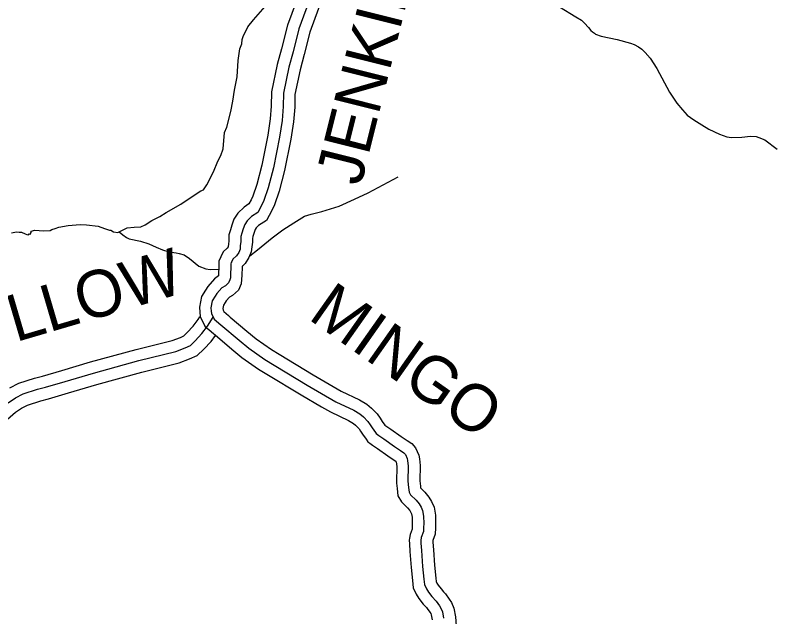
# Model space of a CAD drawing. Extents: x 1551132 to 1791609, y 378168 to 563823.
# Drawn here: x 1623885 to 1629881, y 506865 to 511616 of the extents above; entities that cross this region are included whole.
import ezdxf

# ---------------------------------------------------------------- set-up
doc = ezdxf.new("R2010")
doc.units = 0
for name, color, linetype in [('DESIGN - ROW - Right-of-Way and Easement Labels', 7, 'Continuous'), ('DESIGN - TRANSPORTATION - Text', 7, 'Continuous'), ('SURVEY - PROPERTY - Owners', 7, 'Continuous')]:
    doc.layers.add(name, color=color, linetype=linetype)

msp = doc.modelspace()

# ---------------------------------------------------------------- linework, layer by layer
at = {"layer": 'DESIGN - TRANSPORTATION - Text'}
for points in [[(1624228.929, 509941.923), (1624303.186, 509955.107), (1624397.425, 509964.041), (1624449.465, 509961.441), (1624539.447, 509948.382), (1624591.337, 509931.748), (1624629.228, 509917.281), (1624641.244, 509917.14), (1624661.135, 509904.889), (1624697.135, 509900.464), (1624727.359, 509916.156), (1624769.641, 509935.715), (1624825.782, 509941.082), (1624877.889, 509944.49), (1624912.121, 509960.133), (1624964.57, 509993.608), (1625027.035, 510026.968), (1625079.451, 510056.435), (1625194.365, 510123.27), (1625291.246, 510188.305), (1625351.794, 510229.706), (1625373.919, 510237.473), (1625400.402, 510277.258), (1625451.625, 510378.902), (1625486.625, 510462.696), (1625511.182, 510508.514), (1625527.79, 510560.44), (1625539.257, 510688.602), (1625557.756, 510730.486), (1625589.222, 510856.406), (1625604.147, 510936.416), (1625619.163, 511024.444), (1625638.371, 511128.463), (1625647.855, 511258.65), (1625660.913, 511350.71), (1625675.387, 511390.637), (1625677.771, 511424.679), (1625688.129, 511454.63), (1625706.562, 511490.506), (1625722.97, 511524.39), (1625769.66, 511579.983), (1625860.958, 511683.169)], [(1628186.278, 511680.512), (1628315.584, 511602.86), (1628361.349, 511576.276), (1628385.132, 511553.951), (1628414.781, 511519.533), (1628434.539, 511495.249), (1628448.439, 511485.066), (1628462.322, 511472.882), (1628472.271, 511466.748), (1628516.145, 511450.215), (1628642.042, 511424.714), (1628747.857, 511395.43), (1628777.789, 511385.063), (1628811.605, 511364.629), (1628837.454, 511348.296), (1628865.195, 511321.92), (1628902.753, 511277.394), (1628955.893, 511194.592), (1629055.916, 511007.02), (1629113.014, 510920.168), (1629158.48, 510867.533), (1629196.054, 510824.999), (1629249.719, 510788.306), (1629311.368, 510749.514), (1629367.058, 510714.796), (1629450.74, 510675.745), (1629510.588, 510655.011), (1629546.571, 510648.586), (1629626.744, 510653.678), (1629696.925, 510660.895), (1629740.958, 510658.378), (1629762.899, 510650.111), (1629810.756, 510631.519), (1629906.062, 510558.259)], [(1625740.21, 509715.485), (1625799.175, 509763.528), (1625916.414, 509858.397), (1625999.221, 509919.59), (1626087.993, 509976.7), (1626170.692, 510027.868), (1626222.94, 510043.302), (1626307.33, 510066.386), (1626445.985, 510106.887), (1626566.774, 510161.63), (1626675.505, 510212.498), (1626911.291, 510340.085)], [(1623855.896, 509898.097), (1623894.037, 509905.681), (1623916.045, 509903.422), (1623934.069, 509903.214), (1623963.952, 509888.838), (1623977.918, 509884.672), (1623991.918, 509882.505), (1623993.984, 509888.497), (1624003.976, 509886.38), (1624012.151, 509900.314), (1624012.167, 509902.322), (1624012.259, 509910.339), (1624040.392, 509918.031), (1624108.432, 509913.239), (1624162.522, 509914.623), (1624174.655, 509924.506), (1624200.78, 509932.223), (1624228.929, 509941.923)], [(1624706.968, 509905.573), (1624736.984, 509881.964), (1624764.766, 509859.596), (1624786.682, 509849.321), (1624876.622, 509832.254), (1624940.479, 509811.47), (1625000.236, 509782.728), (1625048.076, 509762.127), (1625097.983, 509747.527), (1625155.965, 509738.844), (1625181.956, 509734.535), (1625219.872, 509722.068), (1625263.613, 509693.501), (1625337.053, 509634.533), (1625392.893, 509613.841), (1625424.867, 509607.457), (1625490.999, 509610.707), (1625494.866, 509610.94)]]:
    msp.add_lwpolyline(points, dxfattribs=at)
at = {"layer": 'SURVEY - PROPERTY - Owners'}
for points in [[(1626138.627, 511814.764), (1626036.646, 511536.774), (1625990.097, 511350.977), (1625956.606, 511227.482), (1625910.323, 511009.785), (1625909.34, 510897.641), (1625900.973, 510796.538), (1625880.649, 510667.86), (1625833.483, 510430.595), (1625793.592, 510278.325), (1625763.61, 510187.197), (1625749.027, 510157.038), (1625731.452, 510124.846), (1625693.353, 510100.887), (1625643.521, 510051.827), (1625614.28, 510003.926), (1625597.913, 509958.708), (1625586.789, 509922.024), (1625574.714, 509881.073), (1625574.314, 509835.346), (1625570.481, 509804.929), (1625569.264, 509790.754), (1625567.622, 509786.595), (1625561.189, 509776.753), (1625527.515, 509745.961), (1625510.649, 509708.818), (1625507.374, 509700.818), (1625494.999, 509676.542), (1625494.607, 509631.816), (1625492.124, 509571.298)], [(1626227.2, 511782.439), (1626126.893, 511508.998), (1626081.336, 511327.177), (1626048.295, 511205.324), (1626004.529, 510999.46), (1626003.596, 510893.332), (1625994.654, 510785.279), (1625973.497, 510651.309), (1625925.414, 510409.436), (1625884.065, 510251.616), (1625851.216, 510151.78), (1625832.9, 510113.895), (1625802.442, 510058.102), (1625752.21, 510026.51), (1625717.944, 509992.775), (1625699.703, 509962.9), (1625687.42, 509928.965), (1625677.128, 509895.015), (1625668.887, 509867.056), (1625668.553, 509829.013), (1625664.262, 509795.004), (1625662.037, 509768.995), (1625651.812, 509743.052), (1625633.587, 509715.185), (1625605.388, 509689.401), (1625597.238, 509671.45), (1625593.155, 509661.475), (1625589.088, 509653.5), (1625588.88, 509629.474), (1625586.33, 509567.423)], [(1626312.406, 511751.338), (1626213.708, 511482.281), (1626169.109, 511304.285), (1626136.493, 511184.006), (1626095.152, 510989.526), (1626094.269, 510889.191), (1626084.777, 510774.446), (1626062.811, 510635.384), (1626013.845, 510389.078), (1625971.105, 510225.923), (1625935.497, 510117.712), (1625913.589, 510072.394), (1625870.732, 509993.892), (1625808.833, 509954.958), (1625789.542, 509935.966), (1625781.884, 509923.432), (1625773.526, 509900.348), (1625764.034, 509869.031), (1625759.476, 509853.572), (1625759.209, 509822.913), (1625754.485, 509785.453), (1625751.285, 509748.061), (1625732.802, 509701.16), (1625703.236, 509655.958), (1625680.336, 509635.025), (1625679.62, 509633.275), (1625679.57, 509627.216), (1625676.961, 509563.698)], [(1625492.616, 509572.156), (1625490.774, 509556.806), (1625458.9, 509532.68), (1625406.584, 509473.087), (1625388.093, 509445.344), (1625356.535, 509393.401), (1625340.886, 509309.816), (1625343.544, 509270.748), (1625347.169, 509235.122), (1625384.393, 509158.845), (1625452.491, 509102.219), (1625465.274, 509091.319), (1625597.254, 508978.791), (1625675.894, 508913.323), (1625808.624, 508820.12), (1625874.506, 508780.428), (1626145.791, 508616.94), (1626305.213, 508523.955), (1626376.427, 508482.42), (1626519.482, 508415.16), (1626557.906, 508392.476), (1626575.231, 508378.359), (1626603.022, 508348.434), (1626615.238, 508331.8), (1626630.58, 508306.332), (1626658.637, 508266.648), (1626673.129, 508246.931), (1626687.845, 508236.014), (1626707.803, 508221.189), (1626748.469, 508194.18), (1626831.425, 508135.678), (1626880.382, 508102.336), (1626893.915, 508093.469), (1626895.848, 508089.302), (1626896.04, 508087.702), (1626900.898, 508051.001), (1626897.723, 507930.923), (1626899.007, 507919.839), (1626903.94, 507877.297), (1626909.431, 507820.145), (1626937.564, 507772.194), (1626985.779, 507725.243), (1627003.271, 507703.225), (1627012.004, 507689.567), (1627016.77, 507678.158), (1627021.52, 507650.616), (1627022.795, 507600.681), (1627022.562, 507574.864), (1627021.295, 507556.038), (1627006.545, 507514.729), (1627001.712, 507487.153), (1626998.921, 507471.286), (1627001.704, 507440.719), (1627005.12, 507381.484), (1627014.187, 507254.972), (1627025.345, 507152.095), (1627030.336, 507094.193), (1627055.186, 507043.258), (1627075.552, 507009.416), (1627108.851, 506965.723), (1627134.925, 506937.547), (1627141.4, 506930.564), (1627162.633, 506900.538), (1627168.991, 506890.805), (1627173.758, 506879.371), (1627180.799, 506840.845)], [(1625586.33, 509567.423), (1625586.105, 509541.389), (1625581.963, 509525.405), (1625571.764, 509501.471), (1625547.598, 509479.654), (1625517.473, 509461.903), (1625478.716, 509417.76), (1625464.625, 509396.618), (1625442.65, 509360.442), (1625432.167, 509304.466), (1625433.942, 509278.424), (1625435.775, 509260.381), (1625457.366, 509216.139), (1625510.923, 509171.604), (1625655.695, 509048.168), (1625731.068, 508985.424), (1625858.157, 508896.181), (1626192.049, 508694.967), (1626418.66, 508562.797), (1626561.931, 508495.437), (1626609.905, 508467.112), (1626637.405, 508444.703), (1626673.037, 508406.343), (1626690.803, 508382.151), (1626706.561, 508355.984), (1626732.211, 508319.708), (1626738.136, 508311.649), (1626759.968, 508295.432), (1626799.701, 508269.048), (1626883.099, 508210.238), (1626930.764, 508177.771), (1626956.547, 508160.887), (1626969.455, 508146.212), (1626984.138, 508114.503), (1626986.021, 508099.186), (1626991.763, 508055.785), (1626988.571, 507934.956), (1626994.146, 507886.855), (1626997.804, 507848.771), (1627009.612, 507828.645), (1627053.194, 507786.203), (1627077.186, 507756.019), (1627092.677, 507731.785), (1627104.418, 507703.651), (1627112.026, 507659.524), (1627113.51, 507601.44), (1627113.243, 507571.405), (1627110.951, 507537.388), (1627094.56, 507491.478), (1627090.352, 507467.486), (1627092.177, 507447.444), (1627095.643, 507387.334), (1627104.543, 507263.106), (1627115.626, 507160.887), (1627119.259, 507118.802), (1627134.959, 507086.618), (1627150.708, 507060.451), (1627178.366, 507024.158), (1627212.007, 506987.815), (1627237.665, 506951.54), (1627249.498, 506933.414), (1627261.231, 506905.28), (1627270.764, 506853.129)], [(1625677.395, 509562.339), (1625671.47, 509494.921), (1625650.362, 509445.395), (1625603.688, 509403.26), (1625578.355, 509388.335), (1625553.697, 509360.251), (1625544.181, 509345.967), (1625532.165, 509326.183), (1625527.056, 509298.907), (1625527.89, 509286.615), (1625533.223, 509275.699), (1625571.664, 509243.731), (1625585.313, 509232.089), (1625716.443, 509120.286), (1625788.417, 509060.368), (1625909.639, 508975.249), (1625969.987, 508938.89), (1626240.139, 508776.078), (1626398.419, 508683.767), (1626462.559, 508646.358), (1626606.055, 508578.89), (1626663.962, 508544.697), (1626702.036, 508513.671), (1626745.819, 508466.537), (1626769.352, 508434.494), (1626785.551, 508407.594), (1626805.959, 508378.734), (1626814.2, 508372.609), (1626852.958, 508346.875), (1626936.814, 508287.741), (1626983.138, 508256.19), (1627018.896, 508232.764), (1627049.278, 508198.23), (1627075.919, 508140.695), (1627079.552, 508111.119), (1627086.219, 508060.751), (1627083.002, 507939.157), (1627087.919, 507896.797), (1627089.269, 507882.688), (1627123.276, 507849.571), (1627154.017, 507810.895), (1627176.533, 507775.669), (1627195.533, 507730.151), (1627206.107, 507668.791), (1627207.807, 507602.223), (1627207.507, 507567.814), (1627204.149, 507517.996), (1627186.049, 507467.311), (1627185.391, 507463.544), (1627186.216, 507454.436), (1627189.741, 507393.418), (1627198.466, 507271.556), (1627209.474, 507170.028), (1627211.69, 507144.386), (1627217.882, 507131.694), (1627228.832, 507113.502), (1627250.623, 507084.901), (1627270.681, 507063.234), (1627285.405, 507047.325), (1627315.654, 507004.558), (1627333.187, 506977.707), (1627352.162, 506932.214), (1627364.278, 506865.904), (1627374.128, 506757.568)], [(1623829.163, 508555.796), (1623887.453, 508595.33), (1623947.651, 508624.831), (1624061.865, 508661.857), (1624123.939, 508677.324), (1624280.202, 508723.992), (1624504.555, 508790.077), (1624863.072, 508889.013), (1625153.415, 508960.524), (1625227.588, 508987.899), (1625269.712, 509007.55), (1625308.011, 509045.251), (1625360.452, 509100.852), (1625404.926, 509160.537), (1625450.691, 509229.822)], [(1623841.812, 508673.982), (1623913.536, 508709.133), (1624036.883, 508749.117), (1624099.981, 508764.843), (1624254.411, 508810.961), (1624479.672, 508877.313), (1624840.156, 508976.79), (1625126.782, 509047.384), (1625192.656, 509071.693), (1625217.213, 509083.152), (1625243.18, 509108.719), (1625290.862, 509159.27), (1625330.661, 509212.68), (1625344.219, 509233.206)], [(1623824.913, 508424.951), (1623887.486, 508481.419), (1623934.893, 508513.57), (1623983.117, 508537.204), (1624087.831, 508571.146), (1624148.838, 508586.355), (1624307.01, 508633.59), (1624530.421, 508699.4), (1624886.888, 508797.769), (1625181.098, 508870.23), (1625263.904, 508900.789), (1625324.286, 508928.956), (1625375.401, 508979.282), (1625432.792, 509040.126), (1625467.416, 509086.602)]]:
    msp.add_lwpolyline(points, dxfattribs=at)

# ---------------------------------------------------------------- texts
at = {"layer": 'DESIGN - ROW - Right-of-Way and Easement Labels'}
for s, height, rotation, p in [('JENKINS', 370.0086, 75.9334722, (1626615.432, 510258.979)), ('HOLLOW', 369.9929, 16.4125944, (1623176.053, 508822.71)), ('MINGO', 369.9971, 324.8088139, (1626191.516, 509221.789))]:
    msp.add_text(s, height=height, rotation=rotation, dxfattribs=at).set_placement(p)

doc.saveas('drawing.dxf')
